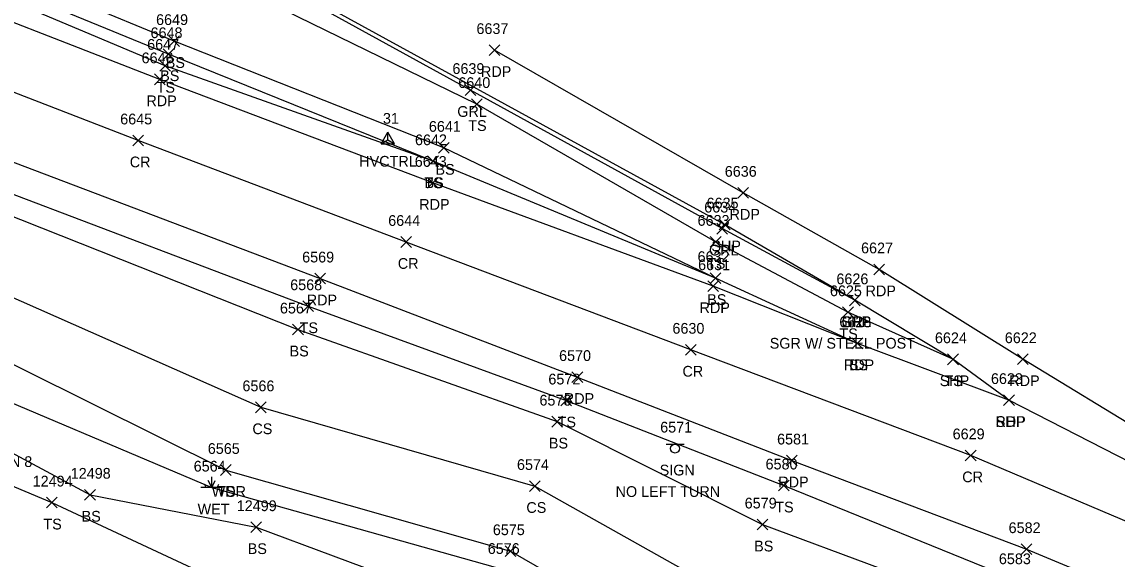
# Model space of a CAD drawing. Extents: x 1462089 to 1464015, y 730534 to 736144.
# Drawn here: x 1463043.1 to 1463247, y 731395.6 to 731495.7 of the extents above; entities that cross this region are included whole.
import ezdxf

# ---------------------------------------------------------------- set-up
doc = ezdxf.new("R2010")
doc.units = 0
for name, color, linetype in [('C_A', 7, 'Continuous'), ('C_I', 7, 'Continuous'), ('CPSM', 7, 'Continuous'), ('L_A', 7, 'Continuous'), ('L_C', 7, 'Continuous'), ('L_I', 7, 'Continuous'), ('L_TIC', 7, 'Continuous'), ('LAWA', 7, 'Continuous'), ('LELB', 7, 'Continuous'), ('LWET', 7, 'Continuous'), ('P_A', 7, 'Continuous'), ('P_I', 7, 'Continuous'), ('P_TIC', 7, 'Continuous'), ('PET', 7, 'Continuous'), ('PRC', 7, 'Continuous'), ('PSP', 7, 'Continuous'), ('R_A', 7, 'Continuous'), ('R_C', 7, 'Continuous'), ('R_I', 7, 'Continuous'), ('R_TIC', 7, 'Continuous'), ('RGR', 7, 'Continuous'), ('S_A', 7, 'Continuous'), ('S_C', 7, 'Continuous'), ('S_I', 7, 'Continuous'), ('SSGN', 7, 'Continuous')]:
    doc.layers.add(name, color=color, linetype=linetype)

msp = doc.modelspace()

# ---------------------------------------------------------------- linework, layer by layer
at = {"layer": 'CPSM'}
for p, q in [((1463109.93, 731473.02), (1463111.18, 731475.18)), ((1463112.43, 731473.02), (1463111.18, 731475.18)), ((1463111.18, 731473.74), (1463111.18, 731475.18)), ((1463109.93, 731473.02), (1463111.18, 731473.74)), ((1463109.93, 731473.02), (1463112.43, 731473.02)), ((1463111.18, 731473.74), (1463111.18, 731473.74)), ((1463111.18, 731473.74), (1463112.43, 731473.02))]:
    msp.add_line(p, q, dxfattribs=at)
at = {"layer": 'L_TIC'}
for points in [[(1463070.4, 731491.14), (1463072.4, 731493.14)], [(1463072.4, 731491.14), (1463070.4, 731493.14)], [(1463069.36, 731488.69), (1463071.36, 731490.69)], [(1463071.36, 731488.69), (1463069.36, 731490.69)], [(1463068.73, 731486.53), (1463070.73, 731488.53)], [(1463070.73, 731486.53), (1463068.73, 731488.53)], [(1463126.76, 731479.4), (1463128.76, 731481.4)], [(1463128.76, 731479.4), (1463126.76, 731481.4)], [(1463120.62, 731471.24), (1463122.62, 731473.24)], [(1463122.62, 731471.24), (1463120.62, 731473.24)], [(1463118.6, 731468.74), (1463120.6, 731470.74)], [(1463120.6, 731468.74), (1463118.6, 731470.74)], [(1463118.6, 731468.74), (1463120.6, 731470.74)], [(1463120.6, 731468.74), (1463118.6, 731470.74)], [(1463171.22, 731453.72), (1463173.22, 731455.72)], [(1463173.22, 731453.72), (1463171.22, 731455.72)], [(1463171.21, 731446.97), (1463173.21, 731448.97)], [(1463173.21, 731446.97), (1463171.21, 731448.97)], [(1463171.21, 731446.97), (1463173.21, 731448.97)], [(1463173.21, 731446.97), (1463171.21, 731448.97)], [(1463095.36, 731441.72), (1463097.36, 731443.72)], [(1463097.36, 731441.72), (1463095.36, 731443.72)], [(1463195.86, 731440.6), (1463197.86, 731442.6)], [(1463197.86, 731440.6), (1463195.86, 731442.6)], [(1463093.46, 731437.38), (1463095.46, 731439.38)], [(1463095.46, 731437.38), (1463093.46, 731439.38)], [(1463197.61, 731434.81), (1463199.61, 731436.81)], [(1463199.61, 731434.81), (1463197.61, 731436.81)], [(1463215.41, 731431.84), (1463217.41, 731433.84)], [(1463217.41, 731431.84), (1463215.41, 731433.84)], [(1463143.39, 731424.15), (1463145.39, 731426.15)], [(1463145.39, 731424.15), (1463143.39, 731426.15)], [(1463086.53, 731422.89), (1463088.53, 731424.89)], [(1463088.53, 731422.89), (1463086.53, 731424.89)], [(1463141.72, 731420.22), (1463143.72, 731422.22)], [(1463143.72, 731420.22), (1463141.72, 731422.22)], [(1463080.03, 731411.21), (1463082.03, 731413.21)], [(1463082.03, 731411.21), (1463080.03, 731413.21)], [(1463080.03, 731411.21), (1463082.03, 731413.21)], [(1463082.03, 731411.21), (1463080.03, 731413.21)], [(1463137.54, 731408.22), (1463139.54, 731410.22)], [(1463139.54, 731408.22), (1463137.54, 731410.22)], [(1463183.91, 731408.31), (1463185.91, 731410.31)], [(1463185.91, 731408.31), (1463183.91, 731410.31)], [(1463047.65, 731405.13), (1463049.65, 731407.13)], [(1463049.65, 731405.13), (1463047.65, 731407.13)], [(1463054.74, 731406.59), (1463056.74, 731408.59)], [(1463056.74, 731406.59), (1463054.74, 731408.59)], [(1463179.95, 731401.04), (1463181.95, 731403.04)], [(1463181.95, 731401.04), (1463179.95, 731403.04)], [(1463085.66, 731400.55), (1463087.66, 731402.55)], [(1463087.66, 731400.55), (1463085.66, 731402.55)], [(1463133.05, 731396.07), (1463135.05, 731398.07)], [(1463135.05, 731396.07), (1463133.05, 731398.07)]]:
    msp.add_lwpolyline(points, dxfattribs=at)
at = {"layer": 'LAWA'}
msp.add_lwpolyline([(1463081.03, 731412.21), (1463134.05, 731397.07), (1463171.56, 731375.44), (1463216.46, 731362.98), (1463262.47, 731344.65), (1463304.42, 731325.53), (1463350.84, 731306.89), (1463387.42, 731278.58), (1463433.98, 731239.1)], dxfattribs=at)
at = {"layer": 'LELB'}
for points in [[(1463119.6, 731469.74), (1463069.73, 731487.53), (1463021.46, 731507.93), (1462974.33, 731526.26), (1462926.32, 731543.54), (1462879.11, 731562.33), (1462827.61, 731581.45), (1462784.13, 731598.58), (1462763.62, 731605.93), (1462736.08, 731619.36), (1462729.89, 731630.52), (1462727.38, 731651.69), (1462726.82, 731663.37)], [(1463216.41, 731432.84), (1463196.86, 731441.6), (1463172.22, 731454.72), (1463127.76, 731480.4), (1463076.47, 731505.5), (1463033.85, 731528.54), (1462991.5, 731551.77), (1462947.03, 731577.76), (1462910.91, 731597.52), (1462873.41, 731619.83), (1462834.53, 731642.96)], [(1462725.83, 731477.73), (1462699.03, 731484.88), (1462678.02, 731490.51), (1462672.21, 731492.87), (1462685.03, 731534.1), (1462694.09, 731551.02), (1462707.07, 731562.68), (1462723.7, 731570.83), (1462738.52, 731573.85), (1462757.84, 731571.09), (1462803.89, 731553.92), (1462852.61, 731535.53), (1462892.59, 731519.26), (1462943.53, 731500), (1462989.56, 731482.33), (1463038.41, 731464.73), (1463096.36, 731442.72), (1463144.39, 731425.15), (1463184.91, 731409.31), (1463228.27, 731391.66), (1463272.85, 731369.67), (1463317.31, 731351.5), (1463360.65, 731325.78), (1463401.48, 731298.99)], [(1463198.61, 731435.81), (1463172.21, 731447.97), (1463121.62, 731472.24), (1463071.4, 731492.14), (1463023.17, 731512.08), (1462976.42, 731531.07), (1462930.04, 731550.24), (1462881.79, 731570.18)], [(1463172.21, 731447.97), (1463119.6, 731469.74), (1463070.36, 731489.69), (1463021.92, 731509.58), (1462975.42, 731528.81), (1462928.9, 731548.31), (1462881.06, 731568.69)], [(1462704.46, 731497.81), (1462686.16, 731500.02), (1462698.22, 731528.94), (1462703.29, 731542), (1462714.64, 731556.34), (1462732.86, 731563.96), (1462758.79, 731560.72), (1462800.62, 731547.77), (1462850.71, 731531.04), (1462891.22, 731514), (1462941.79, 731496.05), (1462986.9, 731476.74), (1463039.19, 731460.33), (1463094.46, 731438.38), (1463142.72, 731421.22), (1463180.95, 731402.04), (1463225.03, 731385.65), (1463269.42, 731363.58), (1463313.96, 731345.04), (1463357.55, 731320.57), (1463397.02, 731291.85), (1463445.25, 731256.26)], [(1462729.89, 731554.83), (1462752.88, 731550.71), (1462796.34, 731535.84), (1462846.87, 731523.3), (1462891.6, 731504.38), (1462938.92, 731483.15), (1462981.55, 731463.36), (1463030.83, 731437.13), (1463081.03, 731412.21)], [(1462851.78, 731483.65), (1462863.11, 731486.52), (1462907.27, 731473.93), (1462935.16, 731458.2), (1462963.22, 731447.53), (1463002.33, 731426.34), (1463011.45, 731421.73), (1463048.65, 731406.13), (1463087.74, 731387.87), (1463123.73, 731373.61), (1463166.56, 731347.1), (1463143.62, 731326.72), (1463130.94, 731305.3), (1463126.82, 731285.41)], [(1462986.9, 731476.74), (1463033.15, 731447.98), (1463087.53, 731423.89), (1463138.54, 731409.22), (1463176.78, 731387.71), (1463218.91, 731373.24), (1463266.81, 731352.83), (1463310.06, 731334.99), (1463353.43, 731312.2), (1463391.94, 731284.58), (1463438.94, 731247.62)], [(1462980.37, 731443.55), (1463008.84, 731430.78), (1463029.39, 731421.77), (1463055.74, 731407.59), (1463086.66, 731401.55), (1463129.69, 731385.53), (1463168.32, 731363.77), (1463210.27, 731330.63)]]:
    msp.add_lwpolyline(points, dxfattribs=at)
at = {"layer": 'LWET'}
for p, q in [((1463077.39, 731408.92), (1463077.06, 731409.59)), ((1463078.39, 731408.92), (1463077.73, 731410.26)), ((1463078.39, 731408.92), (1463078.39, 731410.92)), ((1463078.39, 731408.92), (1463079.06, 731410.26)), ((1463079.39, 731408.92), (1463079.73, 731409.59)), ((1463080.39, 731408.92), (1463076.39, 731408.92))]:
    msp.add_line(p, q, dxfattribs=at)
msp.add_lwpolyline([(1462733.57, 731494.55), (1462725.26, 731500.55), (1462719.94, 731502.96), (1462723.6, 731512.41), (1462733.75, 731518.35), (1462743.36, 731523.25), (1462753.89, 731528.6), (1462746.86, 731535.71), (1462735.45, 731540.19), (1462722.91, 731541.96), (1462719.94, 731549.27), (1462730.7, 731550.95), (1462750.36, 731546.11), (1462796.24, 731531.79), (1462845.76, 731520.14), (1462890.22, 731497.14), (1462935.58, 731479.91), (1462979.84, 731458.59), (1463028.53, 731430.07), (1463078.39, 731408.92), (1463133.15, 731393.57), (1463171.56, 731375.44), (1463214.42, 731357.49), (1463259.4, 731337.33)], dxfattribs=at)
at = {"layer": 'P_TIC'}
for points in [[(1463130.04, 731489.46), (1463132.04, 731491.46)], [(1463132.04, 731489.46), (1463130.04, 731491.46)], [(1463067.75, 731484.01), (1463069.75, 731486.01)], [(1463069.75, 731484.01), (1463067.75, 731486.01)], [(1463063.71, 731472.62), (1463065.71, 731474.62)], [(1463065.71, 731472.62), (1463063.71, 731474.62)], [(1463118.56, 731464.71), (1463120.56, 731466.71)], [(1463120.56, 731464.71), (1463118.56, 731466.71)], [(1463176.33, 731462.86), (1463178.33, 731464.86)], [(1463178.33, 731462.86), (1463176.33, 731464.86)], [(1463172.9, 731456.95), (1463174.9, 731458.95)], [(1463174.9, 731456.95), (1463172.9, 731458.95)], [(1463113.61, 731453.7), (1463115.61, 731455.7)], [(1463115.61, 731453.7), (1463113.61, 731455.7)], [(1463201.65, 731448.59), (1463203.65, 731450.59)], [(1463203.65, 731448.59), (1463201.65, 731450.59)], [(1463097.6, 731446.89), (1463099.6, 731448.89)], [(1463099.6, 731446.89), (1463097.6, 731448.89)], [(1463170.74, 731445.45), (1463172.74, 731447.45)], [(1463172.74, 731445.45), (1463170.74, 731447.45)], [(1463197.12, 731442.83), (1463199.12, 731444.83)], [(1463199.12, 731442.83), (1463197.12, 731444.83)], [(1463166.62, 731433.61), (1463168.62, 731435.61)], [(1463168.62, 731433.61), (1463166.62, 731435.61)], [(1463197.61, 731434.81), (1463199.61, 731436.81)], [(1463199.61, 731434.81), (1463197.61, 731436.81)], [(1463215.41, 731431.84), (1463217.41, 731433.84)], [(1463217.41, 731431.84), (1463215.41, 731433.84)], [(1463228.41, 731431.85), (1463230.41, 731433.85)], [(1463230.41, 731431.85), (1463228.41, 731433.85)], [(1463145.47, 731428.53), (1463147.47, 731430.53)], [(1463147.47, 731428.53), (1463145.47, 731430.53)], [(1463225.84, 731424.24), (1463227.84, 731426.24)], [(1463227.84, 731424.24), (1463225.84, 731426.24)], [(1463225.84, 731424.24), (1463227.84, 731426.24)], [(1463227.84, 731424.24), (1463225.84, 731426.24)], [(1463218.71, 731413.93), (1463220.71, 731415.93)], [(1463220.71, 731413.93), (1463218.71, 731415.93)], [(1463185.4, 731412.97), (1463187.4, 731414.97)], [(1463187.4, 731412.97), (1463185.4, 731414.97)], [(1463229.08, 731396.45), (1463231.08, 731398.45)], [(1463231.08, 731396.45), (1463229.08, 731398.45)]]:
    msp.add_lwpolyline(points, dxfattribs=at)
at = {"layer": 'PET'}
for points in [[(1463461.34, 731279.61), (1463416.02, 731311.33), (1463372.71, 731341.8), (1463324.96, 731373.71), (1463274.92, 731400.55), (1463226.84, 731425.24), (1463198.61, 731435.81), (1463171.74, 731446.45), (1463119.56, 731465.71), (1463068.75, 731485.01), (1463020.22, 731503.96), (1462972.87, 731521.72), (1462924.96, 731539.86), (1462877.42, 731558.69), (1462826.02, 731577.33), (1462782.49, 731593.34), (1462768.74, 731598.43), (1462762.18, 731600.75), (1462739.52, 731609.73), (1462723.72, 731618.83), (1462715.82, 731624.41), (1462713.48, 731627.53), (1462712.47, 731631.19), (1462712.89, 731635.26)], [(1462682, 731542.57), (1462690.37, 731554.44), (1462701.87, 731565.32), (1462718.63, 731575.1), (1462733.82, 731578.91), (1462746.81, 731578.39), (1462756.2, 731576.5), (1462761.65, 731574.84), (1462805.91, 731559.14), (1462855.47, 731540.72), (1462896.06, 731525.28), (1462946.06, 731505.97), (1462992.04, 731488.44), (1463040, 731470.15), (1463098.6, 731447.89), (1463146.47, 731429.53), (1463186.4, 731413.97), (1463230.08, 731397.45), (1463276.87, 731377.97), (1463320.08, 731356.26), (1463363.63, 731330.24), (1463405.12, 731302.86), (1463454, 731267.4)], [(1463324.96, 731373.71), (1463276.7, 731404.05), (1463229.41, 731432.85), (1463202.65, 731449.59), (1463177.33, 731463.86), (1463131.04, 731490.46)]]:
    msp.add_lwpolyline(points, dxfattribs=at)
at = {"layer": 'PRC'}
msp.add_lwpolyline([(1463372.71, 731341.8), (1463323.02, 731368.31), (1463272.12, 731392.66), (1463219.71, 731414.93), (1463167.62, 731434.61), (1463114.61, 731454.7), (1463064.71, 731473.62), (1463016.24, 731492.36), (1462967.74, 731510.88), (1462920.72, 731528.45), (1462871.86, 731546.95), (1462821.92, 731566.17), (1462781.52, 731581.37), (1462739.57, 731595.33), (1462703.33, 731606.12)], dxfattribs=at)
at = {"layer": 'PSP'}
msp.add_lwpolyline([(1463226.84, 731425.24), (1463216.41, 731432.84), (1463198.12, 731443.83), (1463173.9, 731457.95), (1463079.72, 731509.62), (1463036.91, 731532.72), (1462993.54, 731556.69), (1462949.22, 731581.05), (1462913.43, 731601.23), (1462875.48, 731623.24), (1462836.34, 731646.88)], dxfattribs=at)
at = {"layer": 'R_TIC'}
for points in [[(1463125.58, 731482.02), (1463127.58, 731484.02)], [(1463127.58, 731482.02), (1463125.58, 731484.02)], [(1463172.45, 731456.19), (1463174.45, 731458.19)], [(1463174.45, 731456.19), (1463172.45, 731458.19)], [(1463197.12, 731442.83), (1463199.12, 731444.83)], [(1463199.12, 731442.83), (1463197.12, 731444.83)]]:
    msp.add_lwpolyline(points, dxfattribs=at)
at = {"layer": 'RGR'}
msp.add_lwpolyline([(1463198.12, 731443.83), (1463173.45, 731457.19), (1463126.58, 731483.02), (1463079.48, 731508.97), (1463036.72, 731532.22), (1462993.15, 731555.95), (1462948.71, 731580.28), (1462913.11, 731600.75), (1462875.39, 731622.55), (1462835.91, 731646.01)], dxfattribs=at)
at = {"layer": 'SSGN'}
for p, q in [((1463163.02, 731417.05), (1463166.35, 731417.05)), ((1463164.66, 731416.21), (1463164.66, 731416.21))]:
    msp.add_line(p, q, dxfattribs=at)
msp.add_circle((1463164.66, 731416.21), 0.833, dxfattribs=at)

# ---------------------------------------------------------------- texts
at = {"layer": 'C_A'}
msp.add_text('HVCTRL', height=2, dxfattribs=at).set_placement((1463105.87, 731468.74))
at = {"layer": 'C_I'}
msp.add_text('31', height=2, dxfattribs=at).set_placement((1463110.28, 731476.74))
at = {"layer": 'L_A'}
for s, p in [('BS', (1463069.84, 731487.14)), ('BS', (1463068.8, 731484.69)), ('TS', (1463068.14, 731482.53)), ('TS', (1463126.16, 731475.4)), ('BS', (1463120.06, 731467.24)), ('TS', (1463118, 731464.74)), ('BS', (1463118.04, 731464.74)), ('TS', (1463170.63, 731449.72)), ('BS', (1463170.65, 731442.97)), ('BS', (1463170.65, 731442.97)), ('TS', (1463094.77, 731437.72)), ('TS', (1463195.27, 731436.6)), ('BS', (1463092.9, 731433.38)), ('BS', (1463197.05, 731430.81)), ('TS', (1463214.82, 731427.84)), ('TS', (1463142.8, 731420.15)), ('CS', (1463085.97, 731418.89)), ('BS', (1463141.17, 731416.22)), ('WDR', (1463078.39, 731407.21)), ('TS', (1463079.44, 731407.21)), ('WET', (1463075.77, 731403.92)), ('CS', (1463136.98, 731404.22)), ('TS', (1463183.32, 731404.31)), ('TS', (1463047.06, 731401.13)), ('BS', (1463054.18, 731402.59)), ('BS', (1463179.39, 731397.04)), ('BS', (1463085.1, 731396.55))]:
    msp.add_text(s, height=2, dxfattribs=at).set_placement(p)
at = {"layer": 'L_C'}
msp.add_text('WETLAND DELINEATION 8', height=2, dxfattribs=at).set_placement((1463011.11, 731412.77))
at = {"layer": 'L_I'}
for s, p in [('6649', (1463068.04, 731495.14)), ('6648', (1463067.01, 731492.69)), ('6647', (1463066.38, 731490.53)), ('6640', (1463124.31, 731483.4)), ('6641', (1463118.83, 731475.24)), ('6642', (1463116.24, 731472.74)), ('6642', (1463116.24, 731472.74)), ('6633', (1463168.86, 731457.72)), ('6632', (1463168.86, 731450.97)), ('6632', (1463168.86, 731450.97)), ('6568', (1463093.01, 731445.72)), ('6625', (1463193.5, 731444.6)), ('6567', (1463091.1, 731441.38)), ('6628', (1463195.26, 731438.81)), ('6624', (1463213.05, 731435.84)), ('6572', (1463141.08, 731428.15)), ('6566', (1463084.12, 731426.89)), ('6573', (1463139.42, 731424.22)), ('6565', (1463077.67, 731415.21)), ('6565', (1463077.67, 731415.21)), ('6564', (1463075.04, 731411.92)), ('6574', (1463135.23, 731412.22)), ('6580', (1463181.52, 731412.31)), ('12494', (1463045.06, 731409.13)), ('12498', (1463052.15, 731410.59)), ('6579', (1463177.63, 731405.04)), ('12499', (1463083.06, 731404.55)), ('6575', (1463130.74, 731400.07)), ('6576', (1463129.79, 731396.57)), ('6583', (1463224.96, 731394.66))]:
    msp.add_text(s, height=2, dxfattribs=at).set_placement(p)
at = {"layer": 'P_A'}
for s, p in [('RDP', (1463128.53, 731485.46)), ('RDP', (1463066.24, 731480.01)), ('CR', (1463063.14, 731468.62)), ('RDP', (1463117.04, 731460.71)), ('RDP', (1463174.82, 731458.86)), ('SHP', (1463171.43, 731452.95)), ('CR', (1463113.05, 731449.7)), ('RDP', (1463200.14, 731444.59)), ('RDP', (1463096.09, 731442.89)), ('RDP', (1463169.23, 731441.45)), ('SHP', (1463195.66, 731438.83)), ('CR', (1463166.05, 731429.61)), ('RDP', (1463196.1, 731430.81)), ('SHP', (1463213.94, 731427.84)), ('RDP', (1463226.9, 731427.85)), ('RDP', (1463143.96, 731424.53)), ('SHP', (1463224.37, 731420.24)), ('RDP', (1463224.32, 731420.24)), ('CR', (1463218.14, 731409.93)), ('RDP', (1463183.89, 731408.97))]:
    msp.add_text(s, height=2, dxfattribs=at).set_placement(p)
at = {"layer": 'P_I'}
for s, p in [('6637', (1463127.69, 731493.46)), ('6646', (1463065.34, 731488.01)), ('6645', (1463061.36, 731476.62)), ('6643', (1463116.2, 731468.71)), ('6636', (1463173.92, 731466.86)), ('6635', (1463170.54, 731460.95)), ('6644', (1463111.26, 731457.7)), ('6627', (1463199.3, 731452.59)), ('6569', (1463095.24, 731450.89)), ('6631', (1463168.96, 731449.45)), ('6626', (1463194.71, 731446.83)), ('6628', (1463195.26, 731438.81)), ('6630', (1463164.18, 731437.61)), ('6624', (1463213.05, 731435.84)), ('6622', (1463226.06, 731435.85)), ('6570', (1463143.07, 731432.53)), ('6623', (1463223.48, 731428.24)), ('6623', (1463223.48, 731428.24)), ('6629', (1463216.35, 731417.93)), ('6581', (1463183.66, 731416.97)), ('6582', (1463226.77, 731400.45))]:
    msp.add_text(s, height=2, dxfattribs=at).set_placement(p)
at = {"layer": 'R_A'}
for p in [(1463124.12, 731478.02), (1463170.99, 731452.19), (1463195.67, 731438.83)]:
    msp.add_text('GRL', height=2, dxfattribs=at).set_placement(p)
at = {"layer": 'R_C'}
msp.add_text('SGR W/ STEEL POST', height=2, dxfattribs=at).set_placement((1463182.29, 731434.83))
at = {"layer": 'R_I'}
for s, p in [('6639', (1463123.22, 731486.02)), ('6634', (1463170.1, 731460.19)), ('6626', (1463194.71, 731446.83))]:
    msp.add_text(s, height=2, dxfattribs=at).set_placement(p)
at = {"layer": 'S_A'}
msp.add_text('SIGN', height=2, dxfattribs=at).set_placement((1463161.8, 731411.19))
at = {"layer": 'S_C'}
msp.add_text('NO LEFT TURN', height=2, dxfattribs=at).set_placement((1463153.6, 731407.19))
at = {"layer": 'S_I'}
msp.add_text('6571', height=2, dxfattribs=at).set_placement((1463161.9, 731419.19))

doc.saveas('drawing.dxf')
